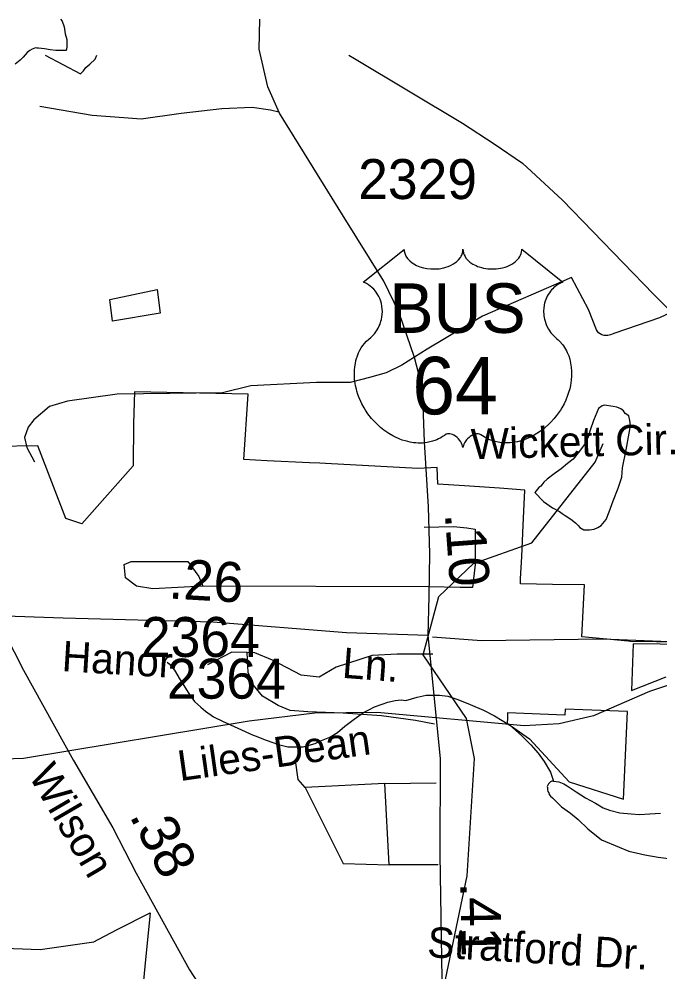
# Model space of a CAD drawing. Extents: x 2169602 to 2449496, y 721995 to 810662.
# Drawn here: x 2424451 to 2426456, y 807681 to 810662 of the extents above; entities that cross this region are included whole.
import ezdxf

# ---------------------------------------------------------------- set-up
doc = ezdxf.new("R2010")
doc.units = 0
doc.layers.add('Default', color=7, linetype='Continuous')

msp = doc.modelspace()

# ---------------------------------------------------------------- linework, layer by layer
at = {"layer": 'Default'}
for p, q in [((2425732.5, 808885.8), (2425025.9, 808887.9)), ((2425595.9, 808270), (2425755.7, 808272.6)), ((2425595.9, 808270), (2425345.9, 808257.3)), ((2425608.6, 808015.6), (2425595.9, 808270)), ((2425762.3, 808015.6), (2425608.6, 808015.6))]:
    msp.add_line(p, q, dxfattribs=at)
for points in [[(2424580.2, 810661.8), (2424585.7, 810655.7), (2424591.6, 810637.7), (2424595.5, 810615.6), (2424599.8, 810597.5), (2424600, 810583.7), (2424600, 810573.6), (2424598.4, 810563.7), (2424592.4, 810563.8), (2424580.1, 810563.6), (2424566, 810563.7), (2424548.1, 810565.6), (2424529.9, 810569.1), (2424512, 810571), (2424506.1, 810571.1), (2424502.2, 810571.3), (2424492.1, 810567.1), (2424484.4, 810563), (2424476.2, 810557), (2424464.1, 810543), (2424454.2, 810533.1), (2424438.6, 810520.9)], [(2425730.7, 808733.4), (2425734.4, 808855.9), (2425736.5, 808988.9), (2425731.8, 809135.5), (2425719.2, 809338.6), (2425713.5, 809507.2), (2425688.4, 809602.5), (2425640.2, 809742.8), (2425592.6, 809841.3), (2425462.9, 810049.6), (2425265.6, 810366.9), (2425229, 810449.6), (2425201.8, 810568), (2425204.1, 810661.8)], [(2424532.6, 810549), (2424643, 810490.2), (2424652.6, 810500.1), (2424660.2, 810510.3), (2424672.5, 810520.2), (2424688.5, 810536.4), (2424694.5, 810549)], [(2425482.4, 810549), (2425500.9, 810538.4), (2425838.4, 810336.3), (2425937.8, 810271.4), (2426026.7, 810210.6), (2426151.3, 810095.5), (2426436.4, 809801.2), (2426611.1, 809627.4), (2426983.1, 809235.8), (2427123.4, 809093.4), (2427219.1, 808978.2), (2427279.8, 808876.6), (2427392.8, 808681.8)], [(2424515.3, 810388.8), (2424679.3, 810360.7), (2424778.5, 810354.2), (2424832.5, 810349.9), (2424957.6, 810367.2), (2425084.9, 810382.3), (2425179.8, 810386.6), (2425238.1, 810378), (2425263.7, 810371.2)], [(2426179.2, 809852.8), (2425900.9, 809731.9), (2425728.3, 809628.7), (2425648.9, 809579), (2425599.3, 809555.2), (2425547.5, 809540.1), (2425487.1, 809525), (2425381.3, 809525), (2425176.4, 809514.2), (2425087.9, 809492.6), (2424757.8, 809488.3), (2424602.5, 809466.7), (2424546.4, 809449.5), (2424496.7, 809408.4), (2424479.5, 809384.7), (2424468.2, 809352.8), (2424475.4, 809321.7), (2424499.3, 809276.3)], [(2426492.7, 809745.2), (2426455, 809727), (2426314.9, 809679.3), (2426306.4, 809675.7), (2426301.5, 809674), (2426293.1, 809671.8), (2426288.9, 809671.4), (2426281.5, 809671.8), (2426274.7, 809673.5), (2426269.4, 809676.8), (2426264.5, 809680.5), (2426261.9, 809683.2), (2426259.6, 809686), (2426257.7, 809689.7), (2426233, 809753.6), (2426179.2, 809852.8)], [(2424734.4, 809784.7), (2424882.5, 809815.5), (2424892.7, 809741.8), (2424743.3, 809716.9), (2424734.4, 809784.7)], [(2427392.8, 808681.8), (2427116.6, 808672.8), (2426739.9, 808647.7), (2426597.6, 808616.3), (2426423.9, 808557.6), (2426248.1, 808482.2), (2426141.3, 808457.1), (2426031.5, 808450.8), (2425571.1, 808492.7), (2425376.4, 808490.6), (2425171.3, 808465.5), (2424465, 808348.2), (2424402.2, 808346.1), (2424364.6, 808369.1), (2424341.6, 808429.9), (2424297.1, 808694.6), (2424246.3, 809020.5), (2424217, 809227.8), (2424223.3, 809418.4), (2424227.4, 809612.2)], [(2426527.2, 808712.3), (2426364.7, 808714.9), (2426357.2, 808715.6), (2426212.2, 808729.3), (2426219.9, 808891.4), (2426119.9, 808892.9), (2426019.9, 808894.5), (2426020.4, 808910.3), (2426023.7, 808980.2), (2426028.2, 809078.2), (2426033.2, 809187.9), (2425953.9, 809193.9), (2425844.2, 809201.1), (2425761.7, 809206.9), (2425759.7, 809258.4), (2425698.9, 809255.3), (2425409.7, 809271.3), (2425392.2, 809272.1), (2425359.9, 809273.6), (2425226.9, 809279.8), (2425190.9, 809281.5), (2425153.9, 809283.3), (2425167.9, 809487.7), (2424811.9, 809495.9), (2424809.2, 809396.6), (2424807.9, 809264.4), (2424646.7, 809082.3), (2424596.9, 809098.9), (2424509.4, 809326.8), (2424243.7, 809322.5)], [(2426527.2, 808712.3), (2426364.7, 808714.9), (2426357.2, 808715.6), (2426212.2, 808729.3), (2426219.9, 808891.4), (2426119.9, 808892.9), (2426019.9, 808894.5), (2426020.4, 808910.3), (2426023.7, 808980.2), (2426028.2, 809078.2), (2426033.2, 809187.9), (2425953.9, 809193.9), (2425844.2, 809201.1), (2425761.7, 809206.9), (2425759.7, 809258.4), (2425698.9, 809255.3), (2425409.7, 809271.3), (2425392.2, 809272.1), (2425359.9, 809273.6), (2425226.9, 809279.8), (2425190.9, 809281.5), (2425153.9, 809283.3), (2425167.9, 809487.7), (2424811.9, 809495.9), (2424809.2, 809396.6), (2424807.9, 809264.4), (2424646.7, 809082.3), (2424596.9, 809098.9), (2424509.4, 809326.8), (2424243.7, 809322.5)], [(2426149.9, 809114.9), (2426160, 809108.9), (2426178, 809097.2), (2426191.7, 809085.4), (2426200.2, 809077.2), (2426206.1, 809071.5), (2426218.4, 809063.5), (2426222.1, 809063.4), (2426236.2, 809063.7), (2426250.2, 809065.7), (2426262.1, 809071.5), (2426272.1, 809077.7), (2426287.9, 809095.6), (2426297.8, 809119.7), (2426309.9, 809154), (2426325.4, 809194.2), (2426337.1, 809228.2), (2426339, 809257.9), (2426350.5, 809314.1), (2426360.5, 809366.2), (2426364, 809390), (2426361.9, 809406.1), (2426358.5, 809420), (2426347.8, 809428.1), (2426341.8, 809435.9), (2426334.1, 809442), (2426321.7, 809447.9), (2426309.9, 809449.7), (2426282, 809453.5), (2426276, 809451.6), (2426263.7, 809443.7), (2426248.1, 809405.5), (2426238.3, 809375.3), (2426230.5, 809351.3), (2426218.8, 809329.2), (2426204.9, 809309.4), (2426185.2, 809285.2), (2426166.9, 809270.9), (2426147.3, 809254.8), (2426125.1, 809238.7), (2426103.2, 809222.5), (2426093.5, 809212.6), (2426083.5, 809200.8), (2426077.7, 809196.4), (2426065.2, 809180.4), (2426091.7, 809152.9), (2426119.8, 809132.8), (2426141.9, 809120.9), (2426149.9, 809114.9)], [(2424773.6, 805883.8), (2424772.8, 806025.3), (2424896.6, 806186.7), (2425063.8, 806196.4), (2425171.6, 806236.9), (2425512.6, 806256.1), (2425760.7, 806582.4), (2425834.8, 806725.2), (2425899.8, 807009.2), (2425890.7, 807275.1), (2425789.6, 807464.2), (2425779.8, 807631.7), (2425852.8, 807981.2), (2425875.8, 808348.1), (2425850.7, 808473.3), (2425715.6, 808672.9), (2425764.6, 808855.5), (2425872.7, 808958.4), (2426055.8, 809023.5), (2426253.7, 809275.3), (2426278.7, 809333.8)], [(2425718.8, 809072), (2425809.9, 809074.4), (2425852.3, 809070.2), (2425877.7, 809066), (2425877.7, 808955.7), (2425869.3, 808883.7), (2425831.1, 808883.7), (2425732.5, 808885.8)], [(2425025.9, 808887.9), (2424869.1, 808879.4), (2424818.3, 808887.9), (2424784.3, 808913.3), (2424780.1, 808955.7), (2424801.3, 808964.2), (2424979.3, 808964.2), (2425013.2, 808917.6), (2425025.9, 808887.9)], [(2424377, 808794.7), (2424464.9, 808625), (2424621.3, 808342.3), (2424743.7, 808131.8), (2424817.5, 807989.4), (2424983.9, 807686.8), (2425207.3, 807343.3), (2425384.6, 807062.7)], [(2425730.7, 808733.4), (2425475.4, 808741.8), (2425057.4, 808775.3), (2424588.6, 808787.9), (2424377, 808794.7)], [(2425757.7, 806495.2), (2425785.2, 806530.2), (2425788.3, 806611.9), (2425778.4, 806972.1), (2425770.5, 807239.1), (2425775.2, 807658), (2425768.4, 808047.5), (2425770, 808348.1), (2425730.7, 808733.4)], [(2426484.8, 808713.3), (2426276.1, 808721.5), (2425897.8, 808716.9), (2425744.1, 808728)], [(2426710, 808703.1), (2426372.5, 808706.6), (2426367, 808560.7), (2426476.2, 808603.7)], [(2426710, 808703.1), (2426372.5, 808706.6), (2426367, 808560.7), (2426476.2, 808603.7)], [(2425164.9, 808679.8), (2425117, 808681.2), (2425040.7, 808641)], [(2425745.4, 808674.9), (2425634.1, 808674.9), (2425555.7, 808670.6), (2425443.4, 808634.6), (2425390.4, 808602.8), (2425333.2, 808609.2), (2425244.2, 808655.8), (2425189.1, 808679.1), (2425164.9, 808679.8)], [(2425751, 808455.9), (2425691.3, 808467.1), (2425585.3, 808482), (2425464.5, 808490.5), (2425354.4, 808494.7), (2425299.3, 808498.9), (2425261.1, 808513.8), (2425212.4, 808543.4), (2425184.8, 808577.4), (2425167.9, 808617.6), (2425164.9, 808679.8)], [(2424914.6, 808649.9), (2424920.9, 808644.1), (2424937.1, 808624.2), (2424955.2, 808594.3), (2424971.2, 808568.3), (2424985.3, 808546.7), (2424999.4, 808526.8), (2425019.3, 808508.7), (2425033.7, 808496.8), (2425059.5, 808479.2), (2425087.8, 808465.2), (2425135.6, 808443.3), (2425183.8, 808421.8), (2425189.9, 808419.7), (2425223.8, 808406.1), (2425262.3, 808392.2), (2425292.1, 808384.4), (2425340, 808384.4), (2425377.8, 808394.9), (2425391.9, 808403), (2425407.9, 808409.1), (2425423.7, 808415.2), (2425447.7, 808429.4), (2425469.8, 808449.2), (2425499.4, 808471.5), (2425529.1, 808491.8), (2425547.3, 808501.6), (2425563.1, 808509.7), (2425587.1, 808517.9), (2425605, 808524.1), (2425627.3, 808530.1), (2425646.8, 808532.4), (2425661.4, 808530.2)], [(2425661.4, 808530.2), (2425696.6, 808540.7), (2425724.3, 808546.6), (2425750.3, 808546.8), (2425766.5, 808546.7), (2425792.2, 808542.9), (2425824.2, 808533.2), (2425862.3, 808517.2), (2425904.3, 808499.6), (2425938.4, 808481.8), (2425986.6, 808452.2), (2426022.9, 808420.4), (2426052.8, 808390.7), (2426075.4, 808365), (2426093.6, 808339.1), (2426113.5, 808305.3), (2426123.7, 808277.4)], [(2426355.2, 808495.2), (2426159.7, 808503.1), (2426158.9, 808483.8), (2425979.2, 808491.7), (2425978.9, 808474.1), (2425978.7, 808458.7), (2426048.2, 808410.1), (2426171.9, 808275), (2426342.4, 808221.3), (2426355.2, 808495.2)], [(2426355.2, 808495.2), (2426159.7, 808503.1), (2426158.9, 808483.8), (2425979.2, 808491.7), (2425978.9, 808474.1), (2425978.7, 808458.7), (2426048.2, 808410.1), (2426171.9, 808275), (2426342.4, 808221.3), (2426355.2, 808495.2)], [(2425345.9, 808257.3), (2425324.7, 808282.7), (2425316.2, 808342.1)], [(2426123.7, 808277.4), (2426117.6, 808277.1), (2426113.9, 808275.2), (2426108, 808269.2), (2426105.9, 808265), (2426103.9, 808260.9), (2426104.1, 808257.2), (2426104.1, 808251.1), (2426105.9, 808245.1), (2426108.4, 808241.1), (2426109.8, 808235.2), (2426114.3, 808230.9), (2426120.1, 808225.2), (2426126.4, 808219.4), (2426148.2, 808197.4), (2426176.9, 808177.7), (2426200.6, 808157.8), (2426231, 808128.1), (2426273, 808094.2), (2426329, 808070.7), (2426359.4, 808058.8), (2426409.2, 808047.2), (2426451.2, 808039.6), (2426491.6, 808034)], [(2426123.7, 808277.4), (2426139.9, 808275.3), (2426155.9, 808269.2), (2426166, 808263.3), (2426194.1, 808243.6), (2426223.8, 808225.7), (2426254.6, 808208.1), (2426278.6, 808194.3), (2426298, 808186.5), (2426330.4, 808178.8), (2426366.3, 808175), (2426392.4, 808173.1), (2426424.6, 808175.1), (2426458.6, 808177.7)], [(2425345.9, 808257.3), (2425464.5, 808019.9), (2425608.6, 808015.6)], [(2424320.4, 807757.8), (2424516.9, 807751), (2424684.7, 807774.8), (2424698.4, 807782), (2424759.7, 807814.3), (2424861.4, 807865.9), (2424844.2, 807697.6), (2424836.7, 807621.1)], [(2424320.4, 807757.8), (2424516.9, 807751), (2424684.7, 807774.8), (2424698.4, 807782), (2424759.7, 807814.3), (2424861.4, 807865.9), (2424844.2, 807697.6), (2424836.7, 807621.1)]]:
    msp.add_lwpolyline(points, dxfattribs=at)
msp.add_lwpolyline([(2425656, 809941.2), (2425656.4, 809935.9), (2425657.6, 809929.6), (2425658.6, 809926.3), (2425661.6, 809920.1), (2425666.5, 809912.7), (2425673.3, 809905.5), (2425680.9, 809899.2), (2425686.1, 809895.8), (2425694.9, 809891.1), (2425704.8, 809886.9), (2425715.9, 809883.7), (2425727.2, 809881.5), (2425739.6, 809880.1), (2425751.8, 809879.9), (2425765, 809880.8), (2425779.6, 809883.7), (2425786.4, 809885.4), (2425793.9, 809888), (2425800.9, 809890.9), (2425808.6, 809895), (2425814.7, 809898.9), (2425819.5, 809902.4), (2425826.4, 809909), (2425831.8, 809915.7), (2425834.1, 809919.5), (2425836, 809923.2), (2425838.7, 809930.9), (2425839.5, 809934.3), (2425840, 809941.5), (2425840.5, 809935.5), (2425841.1, 809931.8), (2425842.1, 809928.1), (2425843.6, 809924.2), (2425846.3, 809918.8), (2425849.4, 809914.2), (2425855.1, 809907.4), (2425858.7, 809904.1), (2425861.9, 809901.4), (2425870.7, 809895.4), (2425880.9, 809890.3), (2425885.9, 809888.1), (2425891.1, 809886.2), (2425897.6, 809884.3), (2425904.4, 809882.7), (2425911, 809881.5), (2425917.9, 809880.5), (2425924.9, 809880), (2425930.6, 809879.9), (2425937.6, 809879.9), (2425944, 809880.3), (2425950.6, 809881.1), (2425957.9, 809882.3), (2425963.8, 809883.6), (2425971.5, 809885.6), (2425978.5, 809888.1), (2425984.6, 809890.8), (2425992.6, 809895), (2425999.1, 809899), (2426003.8, 809902.8), (2426009.4, 809908), (2426014.7, 809914.1), (2426017.8, 809918.6), (2426020, 809923.2), (2426022.1, 809928.1), (2426023.3, 809933.3), (2426023.9, 809937.8), (2426024.1, 809941.6), (2426152.7, 809839.1), (2426149.6, 809838), (2426142.6, 809834.6), (2426137.1, 809831.3), (2426128.3, 809825.1), (2426124.5, 809821.7), (2426120.7, 809818.1), (2426117.2, 809814.3), (2426114.1, 809810.7), (2426110.4, 809805.5), (2426107, 809800.4), (2426103.8, 809794.7), (2426101.4, 809789.7), (2426097.4, 809779.4), (2426095.5, 809772.9), (2426094.3, 809767.3), (2426092.8, 809755.8), (2426092.4, 809750.4), (2426092.4, 809745), (2426092.7, 809739.3), (2426093.2, 809733.8), (2426094.2, 809728.1), (2426095.1, 809723.1), (2426096.7, 809716.9), (2426099, 809709.8), (2426101.8, 809702.9), (2426107.7, 809691.7), (2426115.3, 809680.3), (2426120.7, 809673.9), (2426126, 809668.5), (2426133.9, 809661.8), (2426138.2, 809658), (2426143.1, 809653), (2426151.2, 809643.7), (2426154.5, 809639.3), (2426157.8, 809634.3), (2426160.8, 809629.3), (2426163.8, 809623.8), (2426166.3, 809619), (2426170.8, 809608), (2426174.1, 809597.3), (2426175.6, 809591.6), (2426178, 809579), (2426178.9, 809572.8), (2426179.9, 809560.5), (2426179.9, 809545.6), (2426178.8, 809531.5), (2426176.1, 809515), (2426173.9, 809505.1), (2426170.6, 809493.6), (2426167.3, 809483.7), (2426161.4, 809469), (2426156.2, 809458.4), (2426149.4, 809445.9), (2426144.8, 809438.4), (2426139.4, 809430.3), (2426132.7, 809421), (2426124.8, 809411.2), (2426115.3, 809400.8), (2426107.6, 809393.1), (2426097.6, 809384.1), (2426091.5, 809379.1), (2426082.8, 809372.6), (2426071, 809364.7), (2426059.3, 809357.9), (2426049.3, 809352.8), (2426040.5, 809349), (2426029.1, 809344.7), (2426010.2, 809339.4), (2426003.2, 809338), (2425995, 809336.8), (2425987.4, 809336), (2425979.9, 809335.6), (2425969.9, 809335.6), (2425960, 809336.3), (2425950.5, 809337.7), (2425940.7, 809339.7), (2425930.5, 809342.8), (2425921.2, 809346.4), (2425911.8, 809351.1), (2425895.9, 809361.1), (2425891.3, 809363.5), (2425888.7, 809364.2), (2425882.5, 809364.5), (2425876.8, 809363.3), (2425870.8, 809360.9), (2425867.3, 809359), (2425862.5, 809355.9), (2425858.9, 809353), (2425854.5, 809348.9), (2425851.4, 809345.4), (2425849.1, 809342.6), (2425844.6, 809335.6), (2425843, 809332.2), (2425841.4, 809327.9), (2425839.9, 809321.5), (2425837.9, 809329.6), (2425835.5, 809334.9), (2425832.8, 809339.4), (2425829.9, 809343.5), (2425825.5, 809348.6), (2425821.4, 809352.5), (2425816.6, 809356.5), (2425811.4, 809359.6), (2425807.3, 809361.7), (2425803.5, 809363.1), (2425798.8, 809364.3), (2425795, 809364.6), (2425791.9, 809364.5), (2425787.6, 809363.5), (2425781.8, 809359.3), (2425776.3, 809355.5), (2425770.3, 809351.8), (2425763.2, 809348), (2425757.9, 809345.6), (2425751.7, 809343.2), (2425744.4, 809340.7), (2425736.5, 809338.7), (2425728.4, 809337.1), (2425721.3, 809335.9), (2425713.6, 809335.3), (2425706.7, 809335), (2425699.5, 809335.1), (2425692.7, 809335.6), (2425684.9, 809336.3), (2425675.2, 809337.8), (2425667.1, 809339.6), (2425658.6, 809341.9), (2425649.9, 809344.6), (2425640.5, 809348.2), (2425628.8, 809353.3), (2425620.7, 809357.4), (2425607.9, 809364.8), (2425592.8, 809375.2), (2425581.5, 809384.4), (2425573.2, 809391.9), (2425560.9, 809404.4), (2425553.8, 809412.5), (2425542.5, 809427.1), (2425535.3, 809437.7), (2425530.6, 809445.4), (2425523.8, 809457.9), (2425520, 809465.7), (2425515.1, 809477.1), (2425511.3, 809487.5), (2425508.1, 809497.4), (2425506.4, 809503.7), (2425504, 809514.7), (2425502.5, 809522.6), (2425501, 809533.3), (2425500.2, 809544.6), (2425500.1, 809555), (2425500.4, 809563.7), (2425501.4, 809573.8), (2425503.1, 809584.5), (2425505.1, 809593.7), (2425507, 809600.3), (2425509.7, 809608.4), (2425513.3, 809617.2), (2425517.6, 809625.8), (2425521.6, 809632.8), (2425526.7, 809640.4), (2425531.7, 809646.9), (2425538.3, 809654), (2425545.1, 809660.6), (2425551.4, 809665.6), (2425558.8, 809672.9), (2425562.7, 809677.4), (2425567.4, 809683.5), (2425571.1, 809689.2), (2425574.1, 809694.3), (2425578, 809701.8), (2425580.3, 809707.4), (2425583.3, 809716.1), (2425584.8, 809722.2), (2425586.3, 809730), (2425587.3, 809737.4), (2425587.7, 809746.6), (2425587.4, 809754.2), (2425586.5, 809763.1), (2425584.8, 809771.6), (2425582.8, 809779), (2425579.6, 809787.5), (2425576.7, 809793.8), (2425571.7, 809802.2), (2425566.3, 809810), (2425560.6, 809816.4), (2425554.9, 809822.1), (2425549.4, 809826.4), (2425544.2, 809830.1), (2425537.7, 809834), (2425531.4, 809837.2), (2425527.4, 809838.7)], close=True, dxfattribs=at)

# ---------------------------------------------------------------- texts
for s, height, p in [('2329', 125, (2425512, 810098.7)), ('BUS', 155, (2425609.7, 809679.9)), ('64', 180, (2425681.2, 809425)), ('2364', 125, (2424832.2, 808666)), ('2364', 125, (2424913.5, 808535.5))]:
    msp.add_text(s, height=height, dxfattribs=at).set_placement(p)
for s, height, rotation, p in [('Wickett Cir.', 95, 1.4179, (2425865.8, 809284.5)), ('.10', 125, 274.2103, (2425783, 809113.9)), ('.26', 125, 356.6969, (2424917, 808849.2)), ('Hanor', 95, 356.5394, (2424582.8, 808621.8)), ('Ln.', 95, 355.6361, (2425459.7, 808601)), ('Liles-Dean', 95, 8.0017, (2424954.2, 808277.5)), ('Wilson', 95, 300.2897, (2424478.4, 808296.3)), ('.38', 125, 297.3847, (2424794.8, 808169.1)), ('.41', 125, 271.0363, (2425831.6, 807960.1)), ('Stratford Dr.', 95, 356.7163, (2425726.5, 807727.1))]:
    msp.add_text(s, height=height, rotation=rotation, dxfattribs=at).set_placement(p)

doc.saveas('drawing.dxf')
